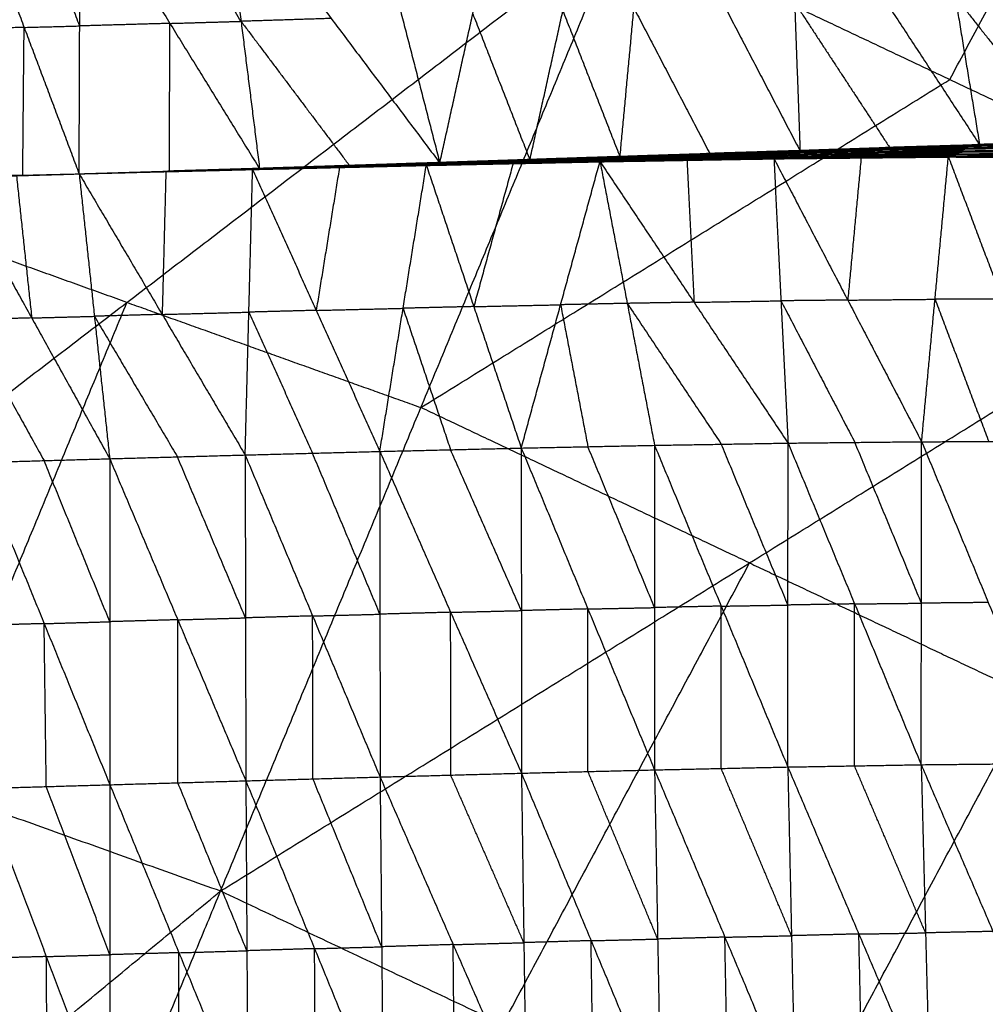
# Model space of a CAD drawing. Header units: millimetres. Extents: x -106 to 110, y -96 to 120.
# Tile 804 of 1020: x 19.6 to 27.29, y 57.85 to 65.69. Entities that reach past the tile are written whole.
import ezdxf

# ---------------------------------------------------------------- set-up
doc = ezdxf.new("R2010")
doc.units = ezdxf.units.MM
doc.header["$MEASUREMENT"] = 0
doc.layers.add('Default', color=7, linetype='Continuous', true_color=0x000000)

msp = doc.modelspace()

# ---------------------------------------------------------------- linework, layer by layer
at = {"layer": 'Default'}
for points in [[(27.0101, 65.2171, 3.952), (27.9999, 67.069, 4.011), (28.9898, 68.9208, 4.07)], [(17.7332, 64.417, 3.9066), (19.7007, 65.9234, 3.9293), (21.6682, 67.4297, 3.952)], [(26.8589, 67.0519, -1.5469), (27.053, 65.8751, -0.6514), (27.2471, 64.6984, 0.2442)], [(26.8589, 67.0519, -1.5469), (27.7669, 65.9035, -0.6434), (28.6749, 64.7551, 0.2601)], [(24.3841, 64.6004, 0.2182), (24.4949, 65.7851, -0.68), (24.6057, 66.9699, -1.5781)], [(24.6057, 66.9699, -1.5781), (25.2117, 65.8094, -0.6739), (25.8178, 64.6489, 0.2303)], [(25.7305, 67.0106, -1.5646), (25.7741, 65.8298, -0.6672), (25.8178, 64.6489, 0.2303)], [(25.7305, 67.0106, -1.5646), (26.4888, 65.8545, -0.6602), (27.2471, 64.6984, 0.2442)], [(22.3455, 66.8903, -1.5975), (22.6474, 65.7212, -0.695), (22.9493, 64.5522, 0.2074)], [(22.9493, 64.5522, 0.2074), (23.2116, 65.7407, -0.6906), (23.474, 66.9293, -1.5887)], [(23.474, 66.9293, -1.5887), (23.929, 65.7649, -0.6853), (24.3841, 64.6004, 0.2182)], [(20.0776, 64.4655, 0.1894), (20.0818, 65.6436, -0.7127), (20.0861, 66.8216, -1.6149)], [(20.0861, 66.8216, -1.6149), (20.8002, 65.664, -0.7084), (21.5144, 64.5064, 0.198)], [(21.3668, 65.6803, -0.7039), (21.0097, 66.2591, -1.1571), (20.6527, 66.8379, -1.6103)], [(21.2192, 66.8541, -1.6057), (21.3668, 65.6803, -0.7039), (21.5144, 64.5064, 0.198)], [(21.2192, 66.8541, -1.6057), (22.0843, 65.7031, -0.6991), (22.9493, 64.5522, 0.2074)], [(19.2012, 66.7987, -1.6234), (19.6394, 65.6321, -0.717), (20.0776, 64.4655, 0.1894)], [(20.0818, 65.6436, -0.7127), (19.8627, 66.2269, -1.1659), (19.6436, 66.8102, -1.6191)], [(16.5235, 60.4291, 3.8611), (20.4585, 63.4419, 3.9066), (24.3935, 66.4546, 3.952)], [(21.204, 58.7544, 3.8611), (22.7987, 62.6045, 3.9066), (24.3935, 66.4546, 3.952)], [(24.3935, 66.4546, 3.952), (27.0101, 65.2171, 3.952), (29.6267, 63.9795, 3.952)], [(27.053, 65.8751, -0.6514), (27.507, 65.3009, -0.1996), (27.961, 64.7268, 0.2521)], [(25.7741, 65.8298, -0.6672), (26.1533, 65.2517, -0.215), (26.5324, 64.6736, 0.2372)], [(23.2116, 65.7407, -0.6906), (23.4392, 65.1585, -0.2389), (23.6667, 64.5763, 0.2128)], [(23.6667, 64.5763, 0.2128), (23.7979, 65.1706, -0.2362), (23.929, 65.7649, -0.6853)], [(24.4949, 65.7851, -0.68), (24.7979, 65.2049, -0.2279), (25.1009, 64.6246, 0.2242)], [(19.6394, 65.6321, -0.717), (19.8606, 65.6379, -0.7149), (20.0818, 65.6436, -0.7127)], [(20.8002, 65.664, -0.7084), (20.441, 65.6538, -0.7106), (20.0818, 65.6436, -0.7127)], [(20.796, 64.486, 0.1937), (20.7981, 65.075, -0.2574), (20.8002, 65.664, -0.7084)], [(20.8002, 65.664, -0.7084), (21.0835, 65.6722, -0.7061), (21.3668, 65.6803, -0.7039)], [(22.0843, 65.7031, -0.6991), (21.7255, 65.6917, -0.7015), (21.3668, 65.6803, -0.7039)], [(21.3668, 65.6803, -0.7039), (21.7993, 65.1048, -0.2506), (22.2319, 64.5293, 0.2027)], [(19.6394, 65.6321, -0.717), (19.4148, 65.6263, -0.7182), (19.1903, 65.6204, -0.7194)], [(19.6285, 64.4538, 0.187), (19.6339, 65.043, -0.265), (19.6394, 65.6321, -0.717)], [(22.7987, 62.6045, 3.9066), (24.9044, 63.9108, 3.9293), (27.0101, 65.2171, 3.952)], [(25.7853, 64.6513, 0.23), (26.4969, 64.6752, 0.2358), (27.2085, 64.6992, 0.2415)], [(25.8178, 64.6489, 0.2303), (26.5131, 64.674, 0.2359), (27.2085, 64.6992, 0.2415)], [(25.8178, 64.6489, 0.2303), (26.5324, 64.6736, 0.2372), (27.2471, 64.6984, 0.2442)], [(26.4781, 64.6713, 0.2289), (26.8339, 64.6832, 0.2318), (27.1897, 64.6952, 0.2346)], [(27.1897, 64.6952, 0.2346), (26.8433, 64.6852, 0.2352), (26.4969, 64.6752, 0.2358)], [(26.5131, 64.674, 0.2359), (26.8705, 64.6864, 0.2394), (27.2278, 64.6988, 0.2428)], [(27.1347, 64.6728, 0.2162), (27.841, 64.6898, 0.2134), (28.5472, 64.7068, 0.2106)], [(27.8591, 64.699, 0.2192), (27.506, 64.6905, 0.2206), (27.1528, 64.682, 0.222)], [(27.1709, 64.6913, 0.2278), (27.8796, 64.7134, 0.2274), (28.5882, 64.7355, 0.227)], [(27.1709, 64.6913, 0.2278), (27.8591, 64.699, 0.2192), (28.5472, 64.7068, 0.2106)], [(27.1709, 64.6913, 0.2278), (27.1897, 64.6952, 0.2346), (27.2085, 64.6992, 0.2415)], [(27.8984, 64.7174, 0.2342), (27.5441, 64.7063, 0.2344), (27.1897, 64.6952, 0.2346)], [(27.2085, 64.6992, 0.2415), (27.9197, 64.7252, 0.245), (28.6309, 64.7511, 0.2486)], [(27.2085, 64.6992, 0.2415), (27.8984, 64.7174, 0.2342), (28.5882, 64.7355, 0.227)], [(27.2085, 64.6992, 0.2415), (27.2278, 64.6988, 0.2428), (27.2471, 64.6984, 0.2442)], [(27.2278, 64.6988, 0.2428), (27.5738, 64.712, 0.2439), (27.9197, 64.7252, 0.245)], [(27.939, 64.7247, 0.2464), (27.5834, 64.7118, 0.2446), (27.2278, 64.6988, 0.2428)], [(27.2471, 64.6984, 0.2442), (27.961, 64.7268, 0.2521), (28.6749, 64.7551, 0.2601)], [(27.2471, 64.6984, 0.2442), (27.939, 64.7247, 0.2464), (28.6309, 64.7511, 0.2486)], [(24.2905, 64.5823, 0.1976), (24.9929, 64.6001, 0.2032), (25.6952, 64.618, 0.2088)], [(24.312, 64.5936, 0.1994), (25.0176, 64.6143, 0.205), (25.7233, 64.6349, 0.2105)], [(24.312, 64.5936, 0.1994), (25.0036, 64.6058, 0.2041), (25.6952, 64.618, 0.2088)], [(25.0293, 64.6182, 0.209), (24.6765, 64.6079, 0.2063), (24.3236, 64.5976, 0.2035)], [(24.3353, 64.6015, 0.2076), (25.0445, 64.6243, 0.2137), (25.7537, 64.6472, 0.2198)], [(24.3353, 64.6015, 0.2076), (25.0293, 64.6182, 0.209), (25.7233, 64.6349, 0.2105)], [(25.0566, 64.6252, 0.2182), (24.7019, 64.6138, 0.2152), (24.3473, 64.6023, 0.2121)], [(24.3594, 64.6032, 0.2166), (25.0724, 64.6273, 0.2233), (25.7853, 64.6513, 0.23)], [(24.3594, 64.6032, 0.2166), (25.0566, 64.6252, 0.2182), (25.7537, 64.6472, 0.2198)], [(24.3718, 64.6018, 0.2174), (24.7221, 64.6145, 0.2204), (25.0724, 64.6273, 0.2233)], [(25.0847, 64.6258, 0.2241), (24.7283, 64.6138, 0.2207), (24.3718, 64.6018, 0.2174)], [(24.3841, 64.6004, 0.2182), (25.0847, 64.6258, 0.2241), (25.7853, 64.6513, 0.23)], [(24.3841, 64.6004, 0.2182), (25.1009, 64.6246, 0.2242), (25.8178, 64.6489, 0.2303)], [(25.0036, 64.6058, 0.2041), (25.3564, 64.6161, 0.2069), (25.7093, 64.6265, 0.2097)], [(25.7093, 64.6265, 0.2097), (25.3635, 64.6204, 0.2073), (25.0176, 64.6143, 0.205)], [(25.0176, 64.6143, 0.205), (25.0235, 64.6162, 0.207), (25.0293, 64.6182, 0.209)], [(25.0293, 64.6182, 0.209), (25.3839, 64.6296, 0.2121), (25.7385, 64.6411, 0.2152)], [(25.7385, 64.6411, 0.2152), (25.3915, 64.6327, 0.2144), (25.0445, 64.6243, 0.2137)], [(25.0445, 64.6243, 0.2137), (25.0505, 64.6248, 0.216), (25.0566, 64.6252, 0.2182)], [(25.0566, 64.6252, 0.2182), (25.413, 64.6372, 0.2216), (25.7695, 64.6493, 0.2249)], [(25.7695, 64.6493, 0.2249), (25.4209, 64.6383, 0.2241), (25.0724, 64.6273, 0.2233)], [(25.0847, 64.6258, 0.2241), (25.4431, 64.638, 0.2271), (25.8015, 64.6501, 0.2302)], [(25.1009, 64.6246, 0.2242), (25.0928, 64.6252, 0.2242), (25.0847, 64.6258, 0.2241)], [(25.669, 64.6015, 0.2113), (26.3695, 64.6132, 0.2142), (27.0701, 64.625, 0.2171)], [(25.669, 64.6015, 0.2113), (25.6821, 64.6097, 0.21), (25.6952, 64.618, 0.2088)], [(26.3826, 64.6215, 0.213), (26.0324, 64.6156, 0.2115), (25.6821, 64.6097, 0.21)], [(25.6952, 64.618, 0.2088), (26.3983, 64.6333, 0.2115), (27.1013, 64.6486, 0.2142)], [(25.6952, 64.618, 0.2088), (25.7093, 64.6265, 0.2097), (25.7233, 64.6349, 0.2105)], [(25.6952, 64.618, 0.2088), (26.3826, 64.6215, 0.213), (27.0701, 64.625, 0.2171)], [(26.4123, 64.6418, 0.2124), (26.0608, 64.6341, 0.211), (25.7093, 64.6265, 0.2097)], [(25.7233, 64.6349, 0.2105), (26.429, 64.6539, 0.2134), (27.1347, 64.6728, 0.2162)], [(25.7233, 64.6349, 0.2105), (26.4123, 64.6418, 0.2124), (27.1013, 64.6486, 0.2142)], [(25.7233, 64.6349, 0.2105), (25.7385, 64.6411, 0.2152), (25.7537, 64.6472, 0.2198)], [(26.4442, 64.66, 0.218), (26.0914, 64.6505, 0.2166), (25.7385, 64.6411, 0.2152)], [(25.7537, 64.6472, 0.2198), (26.4623, 64.6692, 0.2238), (27.1709, 64.6913, 0.2278)], [(25.7537, 64.6472, 0.2198), (26.4442, 64.66, 0.218), (27.1347, 64.6728, 0.2162)], [(25.7537, 64.6472, 0.2198), (25.7695, 64.6493, 0.2249), (25.7853, 64.6513, 0.23)], [(26.4781, 64.6713, 0.2289), (26.1238, 64.6603, 0.2269), (25.7695, 64.6493, 0.2249)], [(25.7853, 64.6513, 0.23), (26.4781, 64.6713, 0.2289), (27.1709, 64.6913, 0.2278)], [(25.7853, 64.6513, 0.23), (25.8015, 64.6501, 0.2302), (25.8178, 64.6489, 0.2303)], [(25.8015, 64.6501, 0.2302), (26.1492, 64.6627, 0.233), (26.4969, 64.6752, 0.2358)], [(26.5131, 64.674, 0.2359), (26.1573, 64.6621, 0.233), (25.8015, 64.6501, 0.2302)], [(26.3558, 64.6046, 0.2191), (26.706, 64.6105, 0.2205), (27.0563, 64.6164, 0.222)], [(26.3695, 64.6132, 0.2142), (26.3761, 64.6174, 0.2136), (26.3826, 64.6215, 0.213)], [(27.0563, 64.6164, 0.222), (26.7129, 64.6148, 0.2181), (26.3695, 64.6132, 0.2142)], [(26.3826, 64.6215, 0.213), (26.7342, 64.6291, 0.2143), (27.0857, 64.6368, 0.2157)], [(26.3983, 64.6333, 0.2115), (26.4053, 64.6375, 0.2119), (26.4123, 64.6418, 0.2124)], [(27.0857, 64.6368, 0.2157), (26.742, 64.635, 0.2136), (26.3983, 64.6333, 0.2115)], [(26.4123, 64.6418, 0.2124), (26.7652, 64.6512, 0.2138), (27.118, 64.6607, 0.2152)], [(27.118, 64.6607, 0.2152), (26.7735, 64.6573, 0.2143), (26.429, 64.6539, 0.2134)], [(26.429, 64.6539, 0.2134), (26.4366, 64.6569, 0.2157), (26.4442, 64.66, 0.218)], [(26.4442, 64.66, 0.218), (26.7985, 64.671, 0.22), (27.1528, 64.682, 0.222)], [(27.1528, 64.682, 0.222), (26.8076, 64.6756, 0.2229), (26.4623, 64.6692, 0.2238)], [(26.4623, 64.6692, 0.2238), (26.4702, 64.6703, 0.2263), (26.4781, 64.6713, 0.2289)], [(26.5324, 64.6736, 0.2372), (26.5228, 64.6738, 0.2366), (26.5131, 64.674, 0.2359)], [(27.0426, 64.6077, 0.2269), (27.0563, 64.6164, 0.222), (27.0701, 64.625, 0.2171)], [(27.7569, 64.6175, 0.2215), (27.4066, 64.6169, 0.2217), (27.0563, 64.6164, 0.222)], [(27.0701, 64.625, 0.2171), (27.0857, 64.6368, 0.2157), (27.1013, 64.6486, 0.2142)], [(27.0701, 64.625, 0.2171), (27.7723, 64.6309, 0.2145), (28.4745, 64.6367, 0.2118)], [(27.0701, 64.625, 0.2171), (27.7569, 64.6175, 0.2215), (28.4438, 64.6101, 0.2258)], [(27.7879, 64.6427, 0.213), (27.4368, 64.6397, 0.2143), (27.0857, 64.6368, 0.2157)], [(27.1013, 64.6486, 0.2142), (27.118, 64.6607, 0.2152), (27.1347, 64.6728, 0.2162)], [(27.1013, 64.6486, 0.2142), (27.8054, 64.66, 0.2109), (28.5095, 64.6714, 0.2076)], [(27.1013, 64.6486, 0.2142), (27.7879, 64.6427, 0.213), (28.4745, 64.6367, 0.2118)], [(27.8221, 64.6721, 0.2119), (27.4701, 64.6664, 0.2135), (27.118, 64.6607, 0.2152)], [(27.1347, 64.6728, 0.2162), (27.1528, 64.682, 0.222), (27.1709, 64.6913, 0.2278)], [(27.1347, 64.6728, 0.2162), (27.8221, 64.6721, 0.2119), (28.5095, 64.6714, 0.2076)], [(21.4745, 64.5019, 0.1834), (22.1738, 64.5197, 0.1861), (22.8732, 64.5375, 0.1888)], [(21.4815, 64.5044, 0.1819), (22.1841, 64.5242, 0.1843), (22.8867, 64.5439, 0.1867)], [(21.4815, 64.5044, 0.1819), (22.1774, 64.521, 0.1854), (22.8732, 64.5375, 0.1888)], [(21.4891, 64.5071, 0.1833), (22.1951, 64.5288, 0.1859), (22.9012, 64.5505, 0.1885)], [(21.4891, 64.5071, 0.1833), (22.1879, 64.5255, 0.185), (22.8867, 64.5439, 0.1867)], [(21.4973, 64.5086, 0.188), (22.207, 64.5317, 0.1917), (22.9167, 64.5548, 0.1955)], [(21.4973, 64.5086, 0.188), (22.1992, 64.5296, 0.1882), (22.9012, 64.5505, 0.1885)], [(21.5057, 64.5083, 0.194), (22.2193, 64.5317, 0.1989), (22.9329, 64.555, 0.2038)], [(21.5057, 64.5083, 0.194), (22.2112, 64.5316, 0.1947), (22.9167, 64.5548, 0.1955)], [(21.5144, 64.5064, 0.198), (22.2236, 64.5307, 0.2009), (22.9329, 64.555, 0.2038)], [(21.5144, 64.5064, 0.198), (22.2319, 64.5293, 0.2027), (22.9493, 64.5522, 0.2074)], [(22.1774, 64.521, 0.1854), (22.5287, 64.5308, 0.1865), (22.88, 64.5407, 0.1877)], [(22.88, 64.5407, 0.1877), (22.532, 64.5324, 0.186), (22.1841, 64.5242, 0.1843)], [(22.1879, 64.5255, 0.185), (22.5409, 64.5363, 0.1863), (22.8939, 64.5472, 0.1876)], [(22.8939, 64.5472, 0.1876), (22.5445, 64.538, 0.1867), (22.1951, 64.5288, 0.1859)], [(22.1992, 64.5296, 0.1882), (22.5541, 64.5411, 0.1901), (22.9089, 64.5526, 0.192)], [(22.9089, 64.5526, 0.192), (22.558, 64.5422, 0.1918), (22.207, 64.5317, 0.1917)], [(22.2112, 64.5316, 0.1947), (22.568, 64.5432, 0.1972), (22.9248, 64.5549, 0.1996)], [(22.9248, 64.5549, 0.1996), (22.572, 64.5433, 0.1992), (22.2193, 64.5317, 0.1989)], [(22.2236, 64.5307, 0.2009), (22.5824, 64.5421, 0.2033), (22.9411, 64.5536, 0.2056)], [(22.842, 64.5349, 0.2056), (23.5332, 64.5496, 0.2106), (24.2244, 64.5643, 0.2155)], [(22.8463, 64.534, 0.2041), (23.1898, 64.5418, 0.2073), (23.5332, 64.5496, 0.2106)], [(23.5375, 64.5487, 0.209), (23.1919, 64.5413, 0.2065), (22.8463, 64.534, 0.2041)], [(22.8507, 64.533, 0.2025), (23.5375, 64.5487, 0.209), (24.2244, 64.5643, 0.2155)], [(22.8507, 64.533, 0.2025), (23.5439, 64.5475, 0.2086), (24.2371, 64.5621, 0.2147)], [(23.5492, 64.5478, 0.2049), (23.2026, 64.5405, 0.2018), (22.856, 64.5332, 0.1988)], [(22.8613, 64.5334, 0.195), (23.557, 64.5487, 0.201), (24.2527, 64.564, 0.207)], [(22.8613, 64.5334, 0.195), (23.5492, 64.5478, 0.2049), (24.2371, 64.5621, 0.2147)], [(22.8613, 64.5334, 0.195), (22.8672, 64.5355, 0.1919), (22.8732, 64.5375, 0.1888)], [(23.563, 64.5507, 0.1979), (23.2151, 64.5431, 0.1949), (22.8672, 64.5355, 0.1919)], [(22.8732, 64.5375, 0.1888), (23.5718, 64.5544, 0.1944), (24.2704, 64.5713, 0.1999)], [(22.8732, 64.5375, 0.1888), (23.563, 64.5507, 0.1979), (24.2527, 64.564, 0.207)], [(22.8732, 64.5375, 0.1888), (22.88, 64.5407, 0.1877), (22.8867, 64.5439, 0.1867)], [(23.5786, 64.5576, 0.1933), (23.2293, 64.5492, 0.1905), (22.88, 64.5407, 0.1877)], [(22.8867, 64.5439, 0.1867), (23.5886, 64.5631, 0.1921), (24.2905, 64.5823, 0.1976)], [(22.8867, 64.5439, 0.1867), (23.5786, 64.5576, 0.1933), (24.2704, 64.5713, 0.1999)], [(22.8867, 64.5439, 0.1867), (22.8939, 64.5472, 0.1876), (22.9012, 64.5505, 0.1885)], [(23.5958, 64.5664, 0.193), (23.2449, 64.5568, 0.1903), (22.8939, 64.5472, 0.1876)], [(22.9012, 64.5505, 0.1885), (23.6066, 64.5721, 0.1939), (24.312, 64.5936, 0.1994)], [(22.9012, 64.5505, 0.1885), (23.5958, 64.5664, 0.193), (24.2905, 64.5823, 0.1976)], [(22.9012, 64.5505, 0.1885), (22.9089, 64.5526, 0.192), (22.9167, 64.5548, 0.1955)], [(23.6144, 64.5742, 0.1974), (23.2617, 64.5634, 0.1947), (22.9089, 64.5526, 0.192)], [(22.9167, 64.5548, 0.1955), (23.626, 64.5781, 0.2015), (24.3353, 64.6015, 0.2076)], [(22.9167, 64.5548, 0.1955), (23.6144, 64.5742, 0.1974), (24.312, 64.5936, 0.1994)], [(22.9167, 64.5548, 0.1955), (22.9248, 64.5549, 0.1996), (22.9329, 64.555, 0.2038)], [(23.6341, 64.5782, 0.2057), (23.2794, 64.5665, 0.2026), (22.9248, 64.5549, 0.1996)], [(22.9329, 64.555, 0.2038), (23.6461, 64.5791, 0.2102), (24.3594, 64.6032, 0.2166)], [(22.9329, 64.555, 0.2038), (23.6341, 64.5782, 0.2057), (24.3353, 64.6015, 0.2076)], [(22.9329, 64.555, 0.2038), (22.9411, 64.5536, 0.2056), (22.9493, 64.5522, 0.2074)], [(22.9411, 64.5536, 0.2056), (23.2936, 64.5663, 0.2079), (23.6461, 64.5791, 0.2102)], [(23.6544, 64.5777, 0.212), (23.2977, 64.5656, 0.2088), (22.9411, 64.5536, 0.2056)], [(22.9493, 64.5522, 0.2074), (23.6544, 64.5777, 0.212), (24.3594, 64.6032, 0.2166)], [(22.9493, 64.5522, 0.2074), (23.6667, 64.5763, 0.2128), (24.3841, 64.6004, 0.2182)], [(23.5332, 64.5496, 0.2106), (23.3765, 63.979, -0.2772), (23.2199, 63.4085, -0.7651)], [(23.5375, 64.5487, 0.209), (23.8842, 64.5559, 0.2121), (24.2308, 64.5632, 0.2151)], [(23.5439, 64.5475, 0.2086), (23.5407, 64.5481, 0.2088), (23.5375, 64.5487, 0.209)], [(23.5439, 64.5475, 0.2086), (23.5466, 64.5477, 0.2067), (23.5492, 64.5478, 0.2049)], [(23.5492, 64.5478, 0.2049), (23.8971, 64.5554, 0.2079), (24.2449, 64.563, 0.2108)], [(24.2449, 64.563, 0.2108), (23.901, 64.5559, 0.2059), (23.557, 64.5487, 0.201)], [(23.557, 64.5487, 0.201), (23.56, 64.5497, 0.1994), (23.563, 64.5507, 0.1979)], [(23.563, 64.5507, 0.1979), (23.9123, 64.5592, 0.2007), (24.2616, 64.5676, 0.2035)], [(24.2616, 64.5676, 0.2035), (23.9167, 64.561, 0.1989), (23.5718, 64.5544, 0.1944)], [(23.5718, 64.5544, 0.1944), (23.5752, 64.556, 0.1938), (23.5786, 64.5576, 0.1933)], [(23.5786, 64.5576, 0.1933), (23.9295, 64.5672, 0.196), (24.2805, 64.5768, 0.1988)], [(24.2805, 64.5768, 0.1988), (23.9345, 64.57, 0.1955), (23.5886, 64.5631, 0.1921)], [(23.5886, 64.5631, 0.1921), (23.5922, 64.5648, 0.1926), (23.5958, 64.5664, 0.193)], [(23.5958, 64.5664, 0.193), (23.9485, 64.5772, 0.1958), (24.3013, 64.588, 0.1985)], [(23.5978, 62.282, -1.7357), (23.9111, 63.4232, -0.7601), (24.2244, 64.5643, 0.2155)], [(24.3013, 64.588, 0.1985), (23.9539, 64.58, 0.1962), (23.6066, 64.5721, 0.1939)], [(23.6066, 64.5721, 0.1939), (23.6105, 64.5731, 0.1957), (23.6144, 64.5742, 0.1974)], [(23.6144, 64.5742, 0.1974), (23.969, 64.5859, 0.2005), (24.3236, 64.5976, 0.2035)], [(24.3236, 64.5976, 0.2035), (23.9748, 64.5878, 0.2025), (23.626, 64.5781, 0.2015)], [(23.626, 64.5781, 0.2015), (23.63, 64.5782, 0.2036), (23.6341, 64.5782, 0.2057)], [(23.6341, 64.5782, 0.2057), (23.9907, 64.5903, 0.2089), (24.3473, 64.6023, 0.2121)], [(24.3473, 64.6023, 0.2121), (23.9967, 64.5907, 0.2112), (23.6461, 64.5791, 0.2102)], [(23.6544, 64.5777, 0.212), (24.0131, 64.5897, 0.2147), (24.3718, 64.6018, 0.2174)], [(23.6667, 64.5763, 0.2128), (23.6606, 64.577, 0.2124), (23.6544, 64.5777, 0.212)], [(24.2244, 64.5643, 0.2155), (24.9168, 64.5761, 0.221), (25.6093, 64.5879, 0.2266)], [(24.2244, 64.5643, 0.2155), (24.2308, 64.5632, 0.2151), (24.2371, 64.5621, 0.2147)], [(24.2244, 64.5643, 0.2155), (24.4417, 63.4341, -0.7566), (24.659, 62.3038, -1.7288)], [(24.2244, 64.5643, 0.2155), (24.9733, 63.4429, -0.7516), (25.7222, 62.3214, -1.7188)], [(24.2308, 64.5632, 0.2151), (24.5738, 64.5697, 0.2181), (24.9168, 64.5761, 0.221)], [(24.9232, 64.575, 0.2206), (24.577, 64.5691, 0.2179), (24.2308, 64.5632, 0.2151)], [(24.2371, 64.5621, 0.2147), (24.9232, 64.575, 0.2206), (25.6093, 64.5879, 0.2266)], [(24.2371, 64.5621, 0.2147), (24.9315, 64.5739, 0.221), (25.6258, 64.5858, 0.2274)], [(24.2371, 64.5621, 0.2147), (24.2449, 64.563, 0.2108), (24.2527, 64.564, 0.207)], [(24.9393, 64.5749, 0.2172), (24.5921, 64.5689, 0.214), (24.2449, 64.563, 0.2108)], [(24.2527, 64.564, 0.207), (24.9494, 64.5769, 0.213), (25.646, 64.5899, 0.2191)], [(24.2527, 64.564, 0.207), (24.9393, 64.5749, 0.2172), (25.6258, 64.5858, 0.2274)], [(24.2527, 64.564, 0.207), (24.2616, 64.5676, 0.2035), (24.2704, 64.5713, 0.1999)], [(24.9582, 64.5806, 0.2095), (24.6099, 64.5741, 0.2065), (24.2616, 64.5676, 0.2035)], [(24.2704, 64.5713, 0.1999), (24.9697, 64.5864, 0.2056), (25.669, 64.6015, 0.2113)], [(24.2704, 64.5713, 0.1999), (24.9582, 64.5806, 0.2095), (25.646, 64.5899, 0.2191)], [(24.2704, 64.5713, 0.1999), (24.2805, 64.5768, 0.1988), (24.2905, 64.5823, 0.1976)], [(24.9798, 64.5919, 0.2044), (24.6301, 64.5844, 0.2016), (24.2805, 64.5768, 0.1988)], [(24.2905, 64.5823, 0.1976), (24.9798, 64.5919, 0.2044), (25.669, 64.6015, 0.2113)], [(24.2905, 64.5823, 0.1976), (24.3013, 64.588, 0.1985), (24.312, 64.5936, 0.1994)], [(25.0036, 64.6058, 0.2041), (24.6524, 64.5969, 0.2013), (24.3013, 64.588, 0.1985)], [(24.312, 64.5936, 0.1994), (24.3236, 64.5976, 0.2035), (24.3353, 64.6015, 0.2076)], [(24.3353, 64.6015, 0.2076), (24.3473, 64.6023, 0.2121), (24.3594, 64.6032, 0.2166)], [(24.3594, 64.6032, 0.2166), (24.3718, 64.6018, 0.2174), (24.3841, 64.6004, 0.2182)], [(24.9168, 64.5761, 0.221), (24.9451, 64.0095, -0.2653), (24.9733, 63.4429, -0.7516)], [(24.9232, 64.575, 0.2206), (25.2704, 64.5809, 0.2238), (25.6175, 64.5868, 0.227)], [(24.9315, 64.5739, 0.221), (24.9273, 64.5745, 0.2208), (24.9232, 64.575, 0.2206)], [(24.9315, 64.5739, 0.221), (24.9354, 64.5744, 0.2191), (24.9393, 64.5749, 0.2172)], [(24.9393, 64.5749, 0.2172), (25.2876, 64.5813, 0.2202), (25.6359, 64.5878, 0.2232)], [(25.6359, 64.5878, 0.2232), (25.2926, 64.5824, 0.2181), (24.9494, 64.5769, 0.213)], [(24.9494, 64.5769, 0.213), (24.9538, 64.5788, 0.2113), (24.9582, 64.5806, 0.2095)], [(24.9582, 64.5806, 0.2095), (25.3079, 64.5881, 0.2123), (25.6575, 64.5957, 0.2152)], [(25.6575, 64.5957, 0.2152), (25.3136, 64.5911, 0.2104), (24.9697, 64.5864, 0.2056)], [(24.9697, 64.5864, 0.2056), (24.9747, 64.5892, 0.205), (24.9798, 64.5919, 0.2044)], [(24.9798, 64.5919, 0.2044), (25.3309, 64.6008, 0.2072), (25.6821, 64.6097, 0.21)], [(25.6821, 64.6097, 0.21), (25.3375, 64.6049, 0.2066), (24.9929, 64.6001, 0.2032)], [(24.9929, 64.6001, 0.2032), (24.9982, 64.603, 0.2036), (25.0036, 64.6058, 0.2041)], [(25.6093, 64.5879, 0.2266), (26.3039, 64.5946, 0.2328), (26.9985, 64.6013, 0.239)], [(25.6093, 64.5879, 0.2266), (25.6175, 64.5868, 0.227), (25.6258, 64.5858, 0.2274)], [(25.6093, 64.5879, 0.2266), (25.6657, 63.4546, -0.7461), (25.7222, 62.3214, -1.7188)], [(25.6093, 64.5879, 0.2266), (26.1975, 63.4602, -0.739), (26.7856, 62.3326, -1.7047)], [(25.6175, 64.5868, 0.227), (25.9607, 64.5907, 0.2299), (26.3039, 64.5946, 0.2328)], [(26.3122, 64.5935, 0.2332), (25.9649, 64.5902, 0.2301), (25.6175, 64.5868, 0.227)], [(25.6258, 64.5858, 0.2274), (26.3122, 64.5935, 0.2332), (26.9985, 64.6013, 0.239)], [(25.6258, 64.5858, 0.2274), (26.3221, 64.5929, 0.2327), (27.0183, 64.6001, 0.238)], [(25.6258, 64.5858, 0.2274), (25.6359, 64.5878, 0.2232), (25.646, 64.5899, 0.2191)], [(26.3322, 64.595, 0.2285), (25.984, 64.5914, 0.2259), (25.6359, 64.5878, 0.2232)], [(25.646, 64.5899, 0.2191), (26.3443, 64.5988, 0.223), (27.0426, 64.6077, 0.2269)], [(25.646, 64.5899, 0.2191), (25.6575, 64.5957, 0.2152), (25.669, 64.6015, 0.2113)], [(25.646, 64.5899, 0.2191), (26.3322, 64.595, 0.2285), (27.0183, 64.6001, 0.238)], [(26.3558, 64.6046, 0.2191), (26.0067, 64.6001, 0.2171), (25.6575, 64.5957, 0.2152)], [(25.669, 64.6015, 0.2113), (26.3558, 64.6046, 0.2191), (27.0426, 64.6077, 0.2269)], [(26.3039, 64.5946, 0.2328), (26.2507, 64.0274, -0.2531), (26.1975, 63.4602, -0.739)], [(26.3122, 64.5935, 0.2332), (26.6603, 64.5971, 0.2358), (27.0084, 64.6007, 0.2385)], [(26.3221, 64.5929, 0.2327), (26.3171, 64.5932, 0.2329), (26.3122, 64.5935, 0.2332)], [(26.3221, 64.5929, 0.2327), (26.3271, 64.594, 0.2306), (26.3322, 64.595, 0.2285)], [(26.3322, 64.595, 0.2285), (26.6813, 64.5995, 0.2305), (27.0304, 64.6039, 0.2324)], [(26.3443, 64.5988, 0.223), (26.35, 64.6017, 0.221), (26.3558, 64.6046, 0.2191)], [(27.0304, 64.6039, 0.2324), (26.6874, 64.6013, 0.2277), (26.3443, 64.5988, 0.223)], [(26.7856, 62.3326, -1.7047), (26.8921, 63.467, -0.7328), (26.9985, 64.6013, 0.239)], [(26.9985, 64.6013, 0.239), (27.0084, 64.6007, 0.2385), (27.0183, 64.6001, 0.238)], [(26.9985, 64.6013, 0.239), (27.4265, 63.4674, -0.723), (27.8544, 62.3335, -1.6851)], [(26.9985, 64.6013, 0.239), (27.697, 64.5973, 0.2459), (28.3954, 64.5933, 0.2527)], [(27.0084, 64.6007, 0.2385), (27.3527, 64.599, 0.2422), (27.697, 64.5973, 0.2459)], [(27.7069, 64.5967, 0.2453), (27.3577, 64.5987, 0.2419), (27.0084, 64.6007, 0.2385)], [(27.0183, 64.6001, 0.238), (27.0304, 64.6039, 0.2324), (27.0426, 64.6077, 0.2269)], [(27.0183, 64.6001, 0.238), (27.7069, 64.5967, 0.2453), (28.3954, 64.5933, 0.2527)], [(27.0183, 64.6001, 0.238), (27.7177, 64.5979, 0.2409), (28.4171, 64.5956, 0.2439)], [(27.7298, 64.6017, 0.2354), (27.3801, 64.6028, 0.2339), (27.0304, 64.6039, 0.2324)], [(27.0426, 64.6077, 0.2269), (27.7432, 64.6089, 0.2263), (28.4438, 64.6101, 0.2258)], [(27.0426, 64.6077, 0.2269), (27.7298, 64.6017, 0.2354), (28.4171, 64.5956, 0.2439)], [(19.0711, 64.436, 0.1766), (19.5743, 64.4508, 0.183), (20.0776, 64.4655, 0.1894)], [(19.0791, 64.4392, 0.1843), (19.5783, 64.4524, 0.1869), (20.0776, 64.4655, 0.1894)], [(19.0823, 64.4368, 0.1708), (19.5799, 64.4512, 0.1801), (20.0776, 64.4655, 0.1894)], [(19.0916, 64.4391, 0.1689), (19.5846, 64.4523, 0.1791), (20.0776, 64.4655, 0.1894)], [(19.0989, 64.4418, 0.1701), (19.5882, 64.4537, 0.1797), (20.0776, 64.4655, 0.1894)], [(19.1042, 64.4425, 0.1763), (19.5909, 64.454, 0.1828), (20.0776, 64.4655, 0.1894)], [(19.1794, 64.442, 0.1847), (19.6285, 64.4538, 0.187), (20.0776, 64.4655, 0.1894)], [(20.0776, 64.466, 0.1894), (20.7874, 64.4873, 0.1887), (21.4973, 64.5086, 0.188)], [(20.0776, 64.466, 0.1894), (20.7916, 64.4872, 0.1917), (21.5057, 64.5083, 0.194)], [(20.0776, 64.466, 0.1894), (20.7833, 64.4865, 0.1864), (21.4891, 64.5071, 0.1833)], [(20.0776, 64.466, 0.1894), (20.796, 64.4862, 0.1937), (21.5144, 64.5064, 0.198)], [(20.0776, 64.4655, 0.1894), (20.796, 64.486, 0.1937), (21.5144, 64.5064, 0.198)], [(20.0776, 64.466, 0.1894), (20.7795, 64.4852, 0.1857), (21.4815, 64.5044, 0.1819)], [(20.0776, 64.466, 0.1894), (20.776, 64.4839, 0.1864), (21.4745, 64.5019, 0.1834)], [(20.0776, 64.466, 0.1894), (20.7681, 64.4837, 0.1931), (21.4587, 64.5013, 0.1968)], [(20.0776, 64.4655, 0.1894), (20.7681, 64.4834, 0.1931), (21.4587, 64.5013, 0.1968)], [(20.0776, 64.466, 0.1894), (20.7703, 64.4832, 0.1913), (21.463, 64.5004, 0.1931)], [(20.0776, 64.466, 0.1894), (20.7729, 64.4832, 0.1885), (21.4683, 64.5003, 0.1876)], [(20.0776, 64.4655, 0.1894), (20.1991, 63.3313, -0.7806), (20.3207, 62.197, -1.7507)], [(20.0776, 64.4655, 0.1894), (20.7385, 63.3463, -0.7781), (21.3994, 62.227, -1.7456)], [(20.7681, 64.4834, 0.1931), (20.7533, 63.9149, -0.2925), (20.7385, 63.3463, -0.7781)], [(20.7681, 64.4837, 0.1931), (21.1145, 64.4923, 0.194), (21.4609, 64.5009, 0.195)], [(20.7703, 64.4832, 0.1913), (20.7692, 64.4834, 0.1922), (20.7681, 64.4837, 0.1931)], [(20.7703, 64.4832, 0.1913), (21.118, 64.4918, 0.1908), (21.4657, 64.5004, 0.1904)], [(20.7729, 64.4832, 0.1885), (21.1222, 64.4921, 0.187), (21.4714, 64.5011, 0.1855)], [(21.4657, 64.5004, 0.1904), (21.1193, 64.4918, 0.1894), (20.7729, 64.4832, 0.1885)], [(20.776, 64.4839, 0.1864), (21.127, 64.4935, 0.1845), (21.478, 64.5031, 0.1826)], [(21.4714, 64.5011, 0.1855), (21.1237, 64.4925, 0.1859), (20.776, 64.4839, 0.1864)], [(20.7795, 64.4852, 0.1857), (21.1324, 64.4955, 0.1841), (21.4853, 64.5058, 0.1826)], [(21.478, 64.5031, 0.1826), (21.1288, 64.4942, 0.1842), (20.7795, 64.4852, 0.1857)], [(20.7833, 64.4865, 0.1864), (21.1382, 64.4972, 0.186), (21.4932, 64.5079, 0.1856)], [(21.4853, 64.5058, 0.1826), (21.1343, 64.4962, 0.1845), (20.7833, 64.4865, 0.1864)], [(20.7874, 64.4873, 0.1887), (21.1445, 64.4979, 0.1898), (21.5015, 64.5085, 0.191)], [(21.4932, 64.5079, 0.1856), (21.1403, 64.4976, 0.1872), (20.7874, 64.4873, 0.1887)], [(21.5015, 64.5085, 0.191), (21.1466, 64.4978, 0.1913), (20.7916, 64.4872, 0.1917)], [(20.7916, 64.4872, 0.1917), (21.1508, 64.4973, 0.1938), (21.51, 64.5074, 0.196)], [(20.796, 64.4862, 0.1937), (20.7938, 64.4867, 0.1927), (20.7916, 64.4872, 0.1917)], [(21.3994, 62.227, -1.7456), (21.429, 63.3642, -0.7744), (21.4587, 64.5013, 0.1968)], [(21.4587, 64.5013, 0.1968), (22.1504, 64.5181, 0.2012), (22.842, 64.5349, 0.2056)], [(21.4587, 64.5013, 0.1968), (21.4609, 64.5009, 0.195), (21.463, 64.5004, 0.1931)], [(21.4587, 64.5013, 0.1968), (21.9653, 63.3783, -0.7722), (22.4718, 62.2552, -1.7411)], [(21.4609, 64.5009, 0.195), (21.8056, 64.5095, 0.1981), (22.1504, 64.5181, 0.2012)], [(22.1525, 64.5177, 0.1994), (21.8067, 64.5093, 0.1972), (21.4609, 64.5009, 0.195)], [(21.463, 64.5004, 0.1931), (22.1525, 64.5177, 0.1994), (22.842, 64.5349, 0.2056)], [(21.463, 64.5004, 0.1931), (22.1568, 64.5167, 0.1978), (22.8507, 64.533, 0.2025)], [(21.463, 64.5004, 0.1931), (21.4657, 64.5004, 0.1904), (21.4683, 64.5003, 0.1876)], [(22.1595, 64.5167, 0.1951), (21.8126, 64.5085, 0.1927), (21.4657, 64.5004, 0.1904)], [(21.4683, 64.5003, 0.1876), (22.1648, 64.5169, 0.1913), (22.8613, 64.5334, 0.195)], [(21.4683, 64.5003, 0.1876), (22.1595, 64.5167, 0.1951), (22.8507, 64.533, 0.2025)], [(21.4683, 64.5003, 0.1876), (21.4714, 64.5011, 0.1855), (21.4745, 64.5019, 0.1834)], [(22.1679, 64.5176, 0.1892), (21.8196, 64.5094, 0.1873), (21.4714, 64.5011, 0.1855)], [(21.4745, 64.5019, 0.1834), (22.1679, 64.5176, 0.1892), (22.8613, 64.5334, 0.195)], [(21.4745, 64.5019, 0.1834), (21.478, 64.5031, 0.1826), (21.4815, 64.5044, 0.1819)], [(22.1774, 64.521, 0.1854), (21.8277, 64.512, 0.184), (21.478, 64.5031, 0.1826)], [(21.4815, 64.5044, 0.1819), (21.4853, 64.5058, 0.1826), (21.4891, 64.5071, 0.1833)], [(22.1879, 64.5255, 0.185), (21.8366, 64.5156, 0.1838), (21.4853, 64.5058, 0.1826)], [(21.4891, 64.5071, 0.1833), (21.4932, 64.5079, 0.1856), (21.4973, 64.5086, 0.188)], [(22.1992, 64.5296, 0.1882), (21.8462, 64.5187, 0.1869), (21.4932, 64.5079, 0.1856)], [(21.4973, 64.5086, 0.188), (21.5015, 64.5085, 0.191), (21.5057, 64.5083, 0.194)], [(22.2112, 64.5316, 0.1947), (21.8564, 64.52, 0.1928), (21.5015, 64.5085, 0.191)], [(21.5057, 64.5083, 0.194), (21.51, 64.5074, 0.196), (21.5144, 64.5064, 0.198)], [(21.51, 64.5074, 0.196), (21.8647, 64.5195, 0.1974), (22.2193, 64.5317, 0.1989)], [(22.2236, 64.5307, 0.2009), (21.8668, 64.5191, 0.1984), (21.51, 64.5074, 0.196)], [(22.1504, 64.5181, 0.2012), (22.0578, 63.9482, -0.2855), (21.9653, 63.3783, -0.7722)], [(22.1525, 64.5177, 0.1994), (22.4994, 64.5258, 0.2017), (22.8463, 64.534, 0.2041)], [(22.1568, 64.5167, 0.1978), (22.1547, 64.5172, 0.1986), (22.1525, 64.5177, 0.1994)], [(22.1568, 64.5167, 0.1978), (22.1582, 64.5167, 0.1964), (22.1595, 64.5167, 0.1951)], [(22.1595, 64.5167, 0.1951), (22.5077, 64.5249, 0.1969), (22.856, 64.5332, 0.1988)], [(22.856, 64.5332, 0.1988), (22.5104, 64.525, 0.195), (22.1648, 64.5169, 0.1913)], [(22.1648, 64.5169, 0.1913), (22.1663, 64.5173, 0.1903), (22.1679, 64.5176, 0.1892)], [(22.1679, 64.5176, 0.1892), (22.5175, 64.5266, 0.1906), (22.8672, 64.5355, 0.1919)], [(22.8672, 64.5355, 0.1919), (22.5205, 64.5276, 0.189), (22.1738, 64.5197, 0.1861)], [(22.1738, 64.5197, 0.1861), (22.1756, 64.5203, 0.1857), (22.1774, 64.521, 0.1854)], [(22.1841, 64.5242, 0.1843), (22.186, 64.5248, 0.1846), (22.1879, 64.5255, 0.185)], [(22.1951, 64.5288, 0.1859), (22.1972, 64.5292, 0.187), (22.1992, 64.5296, 0.1882)], [(22.207, 64.5317, 0.1917), (22.2091, 64.5316, 0.1932), (22.2112, 64.5316, 0.1947)], [(22.2319, 64.5293, 0.2027), (22.2277, 64.53, 0.2018), (22.2236, 64.5307, 0.2009)], [(22.4718, 62.2552, -1.7411), (22.6569, 63.3951, -0.7678), (22.842, 64.5349, 0.2056)], [(22.842, 64.5349, 0.2056), (22.8463, 64.534, 0.2041), (22.8507, 64.533, 0.2025)], [(22.842, 64.5349, 0.2056), (23.2199, 63.4085, -0.7651), (23.5978, 62.282, -1.7357)], [(22.8507, 64.533, 0.2025), (22.856, 64.5332, 0.1988), (22.8613, 64.5334, 0.195)], [(20.4585, 63.4419, 3.9066), (19.0959, 63.9294, 3.9066), (17.7332, 64.417, 3.9066)], [(19.0791, 64.4392, 0.1843), (19.6999, 63.3181, -0.7832), (20.3207, 62.197, -1.7507)], [(19.6285, 64.4538, 0.187), (19.3851, 64.448, 0.1838), (19.1418, 64.4422, 0.1805)], [(19.5783, 64.4524, 0.1869), (19.6391, 63.8852, -0.2982), (19.6999, 63.3181, -0.7832)], [(21.204, 58.7544, 3.8611), (25.4153, 61.367, 3.9066), (29.6267, 63.9795, 3.952)], [(25.6978, 56.629, 3.8611), (27.6622, 60.3043, 3.9066), (29.6267, 63.9795, 3.952)], [(18.8638, 59.5918, 3.8611), (19.6611, 61.5168, 3.8838), (20.4585, 63.4419, 3.9066)], [(20.4585, 63.4419, 3.9066), (21.6286, 63.0232, 3.9066), (22.7987, 62.6045, 3.9066)], [(24.9733, 63.4429, -0.7516), (24.7075, 63.4385, -0.7541), (24.4417, 63.4341, -0.7566)], [(24.9733, 63.4429, -0.7516), (25.3195, 63.4487, -0.7489), (25.6657, 63.4546, -0.7461)], [(26.1975, 63.4602, -0.739), (25.9316, 63.4574, -0.7426), (25.6657, 63.4546, -0.7461)], [(25.6657, 63.4546, -0.7461), (25.9598, 62.8908, -1.2289), (26.2539, 62.327, -1.7117)], [(26.1975, 63.4602, -0.739), (26.5448, 63.4636, -0.7359), (26.8921, 63.467, -0.7328)], [(27.4265, 63.4674, -0.723), (27.1593, 63.4672, -0.7279), (26.8921, 63.467, -0.7328)], [(26.8921, 63.467, -0.7328), (27.1061, 62.9, -1.2139), (27.32, 62.3331, -1.6949)], [(20.7385, 63.3463, -0.7781), (21.0838, 63.3552, -0.7762), (21.429, 63.3642, -0.7744)], [(21.9653, 63.3783, -0.7722), (21.6972, 63.3712, -0.7733), (21.429, 63.3642, -0.7744)], [(21.429, 63.3642, -0.7744), (21.6823, 62.8026, -1.2589), (21.9356, 62.2411, -1.7434)], [(21.9653, 63.3783, -0.7722), (22.3111, 63.3867, -0.77), (22.6569, 63.3951, -0.7678)], [(23.2199, 63.4085, -0.7651), (22.9384, 63.4018, -0.7664), (22.6569, 63.3951, -0.7678)], [(22.6569, 63.3951, -0.7678), (22.8459, 62.8318, -1.2531), (23.0348, 62.2686, -1.7384)], [(23.2199, 63.4085, -0.7651), (23.5655, 63.4158, -0.7626), (23.9111, 63.4232, -0.7601)], [(24.4417, 63.4341, -0.7566), (24.1764, 63.4286, -0.7584), (23.9111, 63.4232, -0.7601)], [(23.9111, 63.4232, -0.7601), (24.0198, 62.858, -1.2462), (24.1284, 62.2929, -1.7322)], [(24.4417, 63.4341, -0.7566), (24.8161, 62.8733, -1.2402), (25.1906, 62.3126, -1.7238)], [(19.6999, 63.3181, -0.7832), (19.4387, 63.3106, -0.7848), (19.1774, 63.3031, -0.7864)], [(19.1774, 63.3031, -0.7864), (19.4878, 62.7425, -1.2701), (19.7982, 62.182, -1.7539)], [(19.6999, 63.3181, -0.7832), (19.9495, 63.3247, -0.7819), (20.1991, 63.3313, -0.7806)], [(20.7385, 63.3463, -0.7781), (20.4688, 63.3388, -0.7794), (20.1991, 63.3313, -0.7806)], [(20.1991, 63.3313, -0.7806), (20.5296, 62.7716, -1.2644), (20.86, 62.212, -1.7481)], [(25.4153, 61.367, 3.9066), (24.107, 61.9857, 3.9066), (22.7987, 62.6045, 3.9066)], [(22.4718, 62.2552, -1.7411), (23.0348, 62.2686, -1.7384), (23.5978, 62.282, -1.7357)], [(23.5985, 60.9873, -2.2512), (23.3167, 61.6279, -1.9948), (23.0348, 62.2686, -1.7384)], [(23.5978, 62.282, -1.7357), (24.1284, 62.2929, -1.7322), (24.659, 62.3038, -1.7288)], [(23.5978, 62.282, -1.7357), (23.5985, 60.9873, -2.2512), (23.5992, 59.6926, -2.7666)], [(23.5978, 62.282, -1.7357), (24.1284, 61.0004, -2.2497), (24.6591, 59.7188, -2.7636)], [(24.659, 61.0113, -2.2462), (24.3937, 61.6521, -1.9892), (24.1284, 62.2929, -1.7322)], [(24.659, 62.3038, -1.7288), (25.1906, 62.3126, -1.7238), (25.7222, 62.3214, -1.7188)], [(24.659, 62.3038, -1.7288), (24.659, 61.0113, -2.2462), (24.6591, 59.7188, -2.7636)], [(24.659, 62.3038, -1.7288), (25.1895, 61.0228, -2.243), (25.72, 59.7418, -2.7572)], [(25.7211, 61.0316, -2.238), (25.4558, 61.6721, -1.9809), (25.1906, 62.3126, -1.7238)], [(25.72, 59.7418, -2.7572), (25.7211, 61.0316, -2.238), (25.7222, 62.3214, -1.7188)], [(25.7222, 62.3214, -1.7188), (26.2539, 62.327, -1.7117), (26.7856, 62.3326, -1.7047)], [(25.7222, 62.3214, -1.7188), (26.2521, 61.0407, -2.2321), (26.7821, 59.76, -2.7454)], [(26.7839, 61.0463, -2.225), (26.5189, 61.6867, -1.9684), (26.2539, 62.327, -1.7117)], [(26.7821, 59.76, -2.7454), (26.7839, 61.0463, -2.225), (26.7856, 62.3326, -1.7047)], [(26.7856, 62.3326, -1.7047), (27.32, 62.3331, -1.6949), (27.8544, 62.3335, -1.6851)], [(26.7856, 62.3326, -1.7047), (27.3164, 61.0517, -2.2153), (27.8472, 59.7707, -2.726)], [(19.2757, 62.167, -1.7571), (19.7982, 62.182, -1.7539), (20.3207, 62.197, -1.7507)], [(20.3207, 62.197, -1.7507), (20.86, 62.212, -1.7481), (21.3994, 62.227, -1.7456)], [(20.3207, 62.197, -1.7507), (20.3215, 60.8988, -2.2624), (20.3224, 59.6005, -2.7742)], [(20.3207, 62.197, -1.7507), (20.8627, 60.9144, -2.2602), (21.4048, 59.6318, -2.7698)], [(21.4021, 60.9294, -2.2577), (21.1311, 61.5707, -2.0029), (20.86, 62.212, -1.7481)], [(21.3994, 62.227, -1.7456), (21.9356, 62.2411, -1.7434), (22.4718, 62.2552, -1.7411)], [(21.3994, 62.227, -1.7456), (21.4021, 60.9294, -2.2577), (21.4048, 59.6318, -2.7698)], [(21.3994, 62.227, -1.7456), (21.9365, 60.9446, -2.2568), (22.4736, 59.6622, -2.7681)], [(22.4727, 60.9587, -2.2546), (22.2041, 61.5999, -1.999), (21.9356, 62.2411, -1.7434)], [(22.4718, 62.2552, -1.7411), (22.4727, 60.9587, -2.2546), (22.4736, 59.6622, -2.7681)], [(22.4718, 62.2552, -1.7411), (23.0355, 60.9739, -2.2539), (23.5992, 59.6926, -2.7666)], [(19.2757, 62.167, -1.7571), (19.799, 60.8837, -2.2656), (20.3224, 59.6005, -2.7742)], [(20.3215, 60.8988, -2.2624), (20.0599, 61.5404, -2.0081), (19.7982, 62.182, -1.7539)], [(23.4509, 57.6917, 3.8611), (24.4331, 59.5294, 3.8838), (25.4153, 61.367, 3.9066)], [(25.4153, 61.367, 3.9066), (26.5388, 60.8356, 3.9066), (27.6622, 60.3043, 3.9066)], [(24.1284, 61.0004, -2.2497), (24.3937, 61.0058, -2.2479), (24.659, 61.0113, -2.2462)], [(25.1895, 61.0228, -2.243), (24.9242, 61.017, -2.2446), (24.659, 61.0113, -2.2462)], [(25.1895, 61.0228, -2.243), (25.4553, 61.0272, -2.2405), (25.7211, 61.0316, -2.238)], [(25.1895, 59.7303, -2.7604), (25.1895, 60.3765, -2.5017), (25.1895, 61.0228, -2.243)], [(26.2521, 61.0407, -2.2321), (25.9866, 61.0361, -2.235), (25.7211, 61.0316, -2.238)], [(26.251, 59.7509, -2.7513), (26.2516, 60.3958, -2.4917), (26.2521, 61.0407, -2.2321)], [(26.2521, 61.0407, -2.2321), (26.518, 61.0435, -2.2286), (26.7839, 61.0463, -2.225)], [(27.3164, 61.0517, -2.2153), (27.0501, 61.049, -2.2202), (26.7839, 61.0463, -2.225)], [(21.9365, 60.9446, -2.2568), (21.6693, 60.937, -2.2573), (21.4021, 60.9294, -2.2577)], [(21.9365, 60.9446, -2.2568), (22.2046, 60.9516, -2.2557), (22.4727, 60.9587, -2.2546)], [(21.9392, 59.647, -2.7689), (21.9378, 60.2958, -2.5129), (21.9365, 60.9446, -2.2568)], [(23.0355, 60.9739, -2.2539), (22.7541, 60.9663, -2.2542), (22.4727, 60.9587, -2.2546)], [(23.0355, 60.9739, -2.2539), (23.317, 60.9806, -2.2525), (23.5985, 60.9873, -2.2512)], [(23.0364, 59.6774, -2.7673), (23.036, 60.3256, -2.5106), (23.0355, 60.9739, -2.2539)], [(24.1284, 61.0004, -2.2497), (23.8635, 60.9938, -2.2504), (23.5985, 60.9873, -2.2512)], [(24.1291, 59.7057, -2.7651), (24.1288, 60.353, -2.5074), (24.1284, 61.0004, -2.2497)], [(25.6978, 56.629, 3.8611), (30.1449, 58.8162, 3.9066), (34.592, 61.0034, 3.952)], [(19.799, 60.8837, -2.2656), (19.5459, 60.8764, -2.2676), (19.2927, 60.8691, -2.2695)], [(19.799, 60.8837, -2.2656), (20.0603, 60.8913, -2.264), (20.3215, 60.8988, -2.2624)], [(19.816, 59.5859, -2.7781), (19.8075, 60.2348, -2.5219), (19.799, 60.8837, -2.2656)], [(20.8627, 60.9144, -2.2602), (20.5921, 60.9066, -2.2613), (20.3215, 60.8988, -2.2624)], [(20.8627, 60.9144, -2.2602), (21.1324, 60.9219, -2.259), (21.4021, 60.9294, -2.2577)], [(20.8636, 59.6161, -2.772), (20.8632, 60.2653, -2.5161), (20.8627, 60.9144, -2.2602)], [(16.5235, 60.4291, 3.8611), (18.8638, 59.5918, 3.8611), (21.204, 58.7544, 3.8611)], [(25.72, 59.7418, -2.7572), (26.251, 59.7509, -2.7513), (26.7821, 59.76, -2.7454)], [(26.7821, 59.76, -2.7454), (27.3146, 59.7654, -2.7357), (27.8472, 59.7707, -2.726)], [(26.7821, 59.76, -2.7454), (26.8169, 58.4207, -2.8766), (26.8517, 57.0813, -3.0078)], [(26.7821, 59.76, -2.7454), (27.3538, 58.4322, -2.8687), (27.9254, 57.1045, -2.9921)], [(22.4736, 59.6622, -2.7681), (23.0364, 59.6774, -2.7673), (23.5992, 59.6926, -2.7666)], [(23.6185, 58.3426, -2.8923), (23.3274, 59.01, -2.8298), (23.0364, 59.6774, -2.7673)], [(23.5992, 59.6926, -2.7666), (24.1291, 59.7057, -2.7651), (24.6591, 59.7188, -2.7636)], [(23.5992, 59.6926, -2.7666), (23.6185, 58.3426, -2.8923), (23.6377, 56.9927, -3.0179)], [(23.5992, 59.6926, -2.7666), (24.1539, 58.3585, -2.8925), (24.7086, 57.0244, -3.0183)], [(24.6838, 58.3716, -2.891), (24.4065, 59.0386, -2.828), (24.1291, 59.7057, -2.7651)], [(24.6591, 59.7188, -2.7636), (25.1895, 59.7303, -2.7604), (25.72, 59.7418, -2.7572)], [(24.6591, 59.7188, -2.7636), (24.6838, 58.3716, -2.891), (24.7086, 57.0244, -3.0183)], [(24.6591, 59.7188, -2.7636), (25.2191, 58.3865, -2.8897), (25.7791, 57.0543, -3.0157)], [(25.7495, 58.398, -2.8864), (25.4695, 59.0642, -2.8234), (25.1895, 59.7303, -2.7604)], [(25.72, 59.7418, -2.7572), (25.7495, 58.398, -2.8864), (25.7791, 57.0543, -3.0157)], [(25.72, 59.7418, -2.7572), (26.2858, 58.4116, -2.8825), (26.8517, 57.0813, -3.0078)], [(26.8169, 58.4207, -2.8766), (26.534, 59.0858, -2.8139), (26.251, 59.7509, -2.7513)], [(19.3096, 59.5713, -2.782), (19.816, 59.5859, -2.7781), (20.3224, 59.6005, -2.7742)], [(20.3224, 59.6005, -2.7742), (20.8636, 59.6161, -2.772), (21.4048, 59.6318, -2.7698)], [(20.3224, 59.6005, -2.7742), (20.3226, 58.2466, -2.8973), (20.3228, 56.8926, -3.0204)], [(20.3224, 59.6005, -2.7742), (20.8718, 58.2627, -2.8953), (21.4213, 56.9249, -3.0165)], [(21.4131, 58.2784, -2.8931), (21.1383, 58.9472, -2.8326), (20.8636, 59.6161, -2.772)], [(21.4048, 59.6318, -2.7698), (21.9392, 59.647, -2.7689), (22.4736, 59.6622, -2.7681)], [(21.4048, 59.6318, -2.7698), (21.4131, 58.2784, -2.8931), (21.4213, 56.9249, -3.0165)], [(21.4048, 59.6318, -2.7698), (21.9521, 58.2948, -2.8932), (22.4993, 56.9579, -3.0165)], [(22.4864, 58.31, -2.8923), (22.2128, 58.9785, -2.8306), (21.9392, 59.647, -2.7689)], [(22.4736, 59.6622, -2.7681), (22.4864, 58.31, -2.8923), (22.4993, 56.9579, -3.0165)], [(22.4736, 59.6622, -2.7681), (23.0556, 58.3274, -2.893), (23.6377, 56.9927, -3.0179)], [(19.3096, 59.5713, -2.782), (19.8162, 58.232, -2.9012), (20.3228, 56.8926, -3.0204)], [(20.3226, 58.2466, -2.8973), (20.0693, 58.9162, -2.8377), (19.816, 59.5859, -2.7781)], [(14.2785, 53.0282, 3.8092), (17.7412, 55.8913, 3.8351), (21.204, 58.7544, 3.8611)], [(18.2443, 51.6092, 3.8092), (19.7242, 55.1818, 3.8351), (21.204, 58.7544, 3.8611)], [(21.204, 58.7544, 3.8611), (23.4509, 57.6917, 3.8611), (25.6978, 56.629, 3.8611)], [(26.2858, 58.4116, -2.8825), (26.5514, 58.4161, -2.8795), (26.8169, 58.4207, -2.8766)], [(27.3538, 58.4322, -2.8687), (27.0853, 58.4264, -2.8726), (26.8169, 58.4207, -2.8766)], [(23.0556, 58.3274, -2.893), (23.3371, 58.335, -2.8926), (23.6185, 58.3426, -2.8923)], [(24.1539, 58.3585, -2.8925), (23.8862, 58.3506, -2.8924), (23.6185, 58.3426, -2.8923)], [(24.1539, 58.3585, -2.8925), (24.4189, 58.3651, -2.8917), (24.6838, 58.3716, -2.891)], [(24.1732, 57.0086, -3.0181), (24.1635, 57.6835, -2.9553), (24.1539, 58.3585, -2.8925)], [(25.2191, 58.3865, -2.8897), (24.9515, 58.3791, -2.8903), (24.6838, 58.3716, -2.891)], [(25.2191, 58.3865, -2.8897), (25.4843, 58.3923, -2.888), (25.7495, 58.398, -2.8864)], [(25.2439, 57.0394, -3.017), (25.2315, 57.7129, -2.9533), (25.2191, 58.3865, -2.8897)], [(26.2858, 58.4116, -2.8825), (26.0177, 58.4048, -2.8845), (25.7495, 58.398, -2.8864)], [(26.3154, 57.0678, -3.0117), (26.3006, 57.7397, -2.9471), (26.2858, 58.4116, -2.8825)], [(20.8718, 58.2627, -2.8953), (21.1425, 58.2705, -2.8942), (21.4131, 58.2784, -2.8931)], [(21.9521, 58.2948, -2.8932), (21.6826, 58.2866, -2.8932), (21.4131, 58.2784, -2.8931)], [(21.9521, 58.2948, -2.8932), (22.2193, 58.3024, -2.8927), (22.4864, 58.31, -2.8923)], [(21.9603, 56.9414, -3.0165), (21.9562, 57.6181, -2.9548), (21.9521, 58.2948, -2.8932)], [(23.0556, 58.3274, -2.893), (22.771, 58.3187, -2.8926), (22.4864, 58.31, -2.8923)], [(23.0685, 56.9753, -3.0172), (23.0621, 57.6514, -2.9551), (23.0556, 58.3274, -2.893)], [(19.8162, 58.232, -2.9012), (19.5678, 58.225, -2.9034), (19.3195, 58.218, -2.9056)], [(19.8162, 58.232, -2.9012), (20.0694, 58.2393, -2.8992), (20.3226, 58.2466, -2.8973)], [(19.8261, 56.8786, -3.0248), (19.8211, 57.5553, -2.963), (19.8162, 58.232, -2.9012)], [(20.8718, 58.2627, -2.8953), (20.5972, 58.2547, -2.8963), (20.3226, 58.2466, -2.8973)], [(20.8721, 56.9088, -3.0184), (20.872, 57.5858, -2.9569), (20.8718, 58.2627, -2.8953)]]:
    msp.add_open_spline(points, degree=2, dxfattribs=at)

doc.saveas('drawing.dxf')
